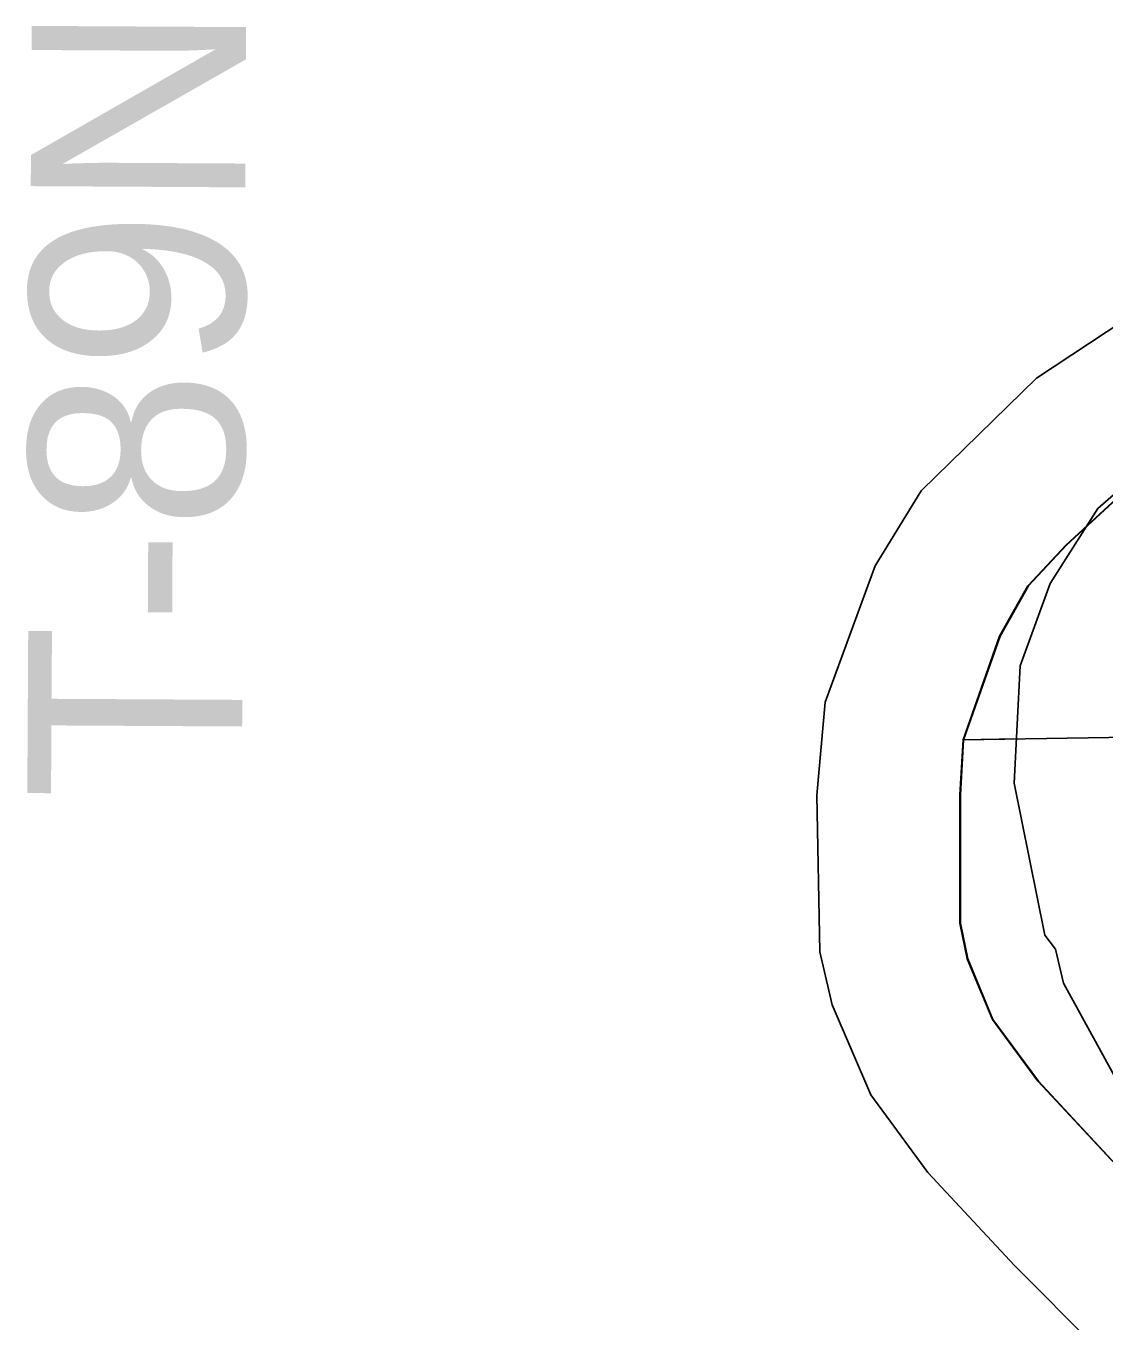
# Model space of a CAD drawing. Extents: x -157.2 to -99.3, y 12.2 to 46.2.
# Drawn here: x -153.444 to -152.689, y 37.967 to 38.872 of the extents above; entities that cross this region are included whole.
import ezdxf

# ---------------------------------------------------------------- set-up
doc = ezdxf.new("R2010")
doc.units = 0
for name, color, linetype in [('tdCoClipBndry', 7, 'Continuous'), ('tdCoCoBndry', 7, 'Continuous'), ('tdCoCorpBndry', 7, 'Continuous'), ('tdCoHydroRiver', 7, 'Continuous'), ('tdCoSectLine', 7, 'Continuous'), ('tdCoSectLinePart', 7, 'Continuous'), ('tdCoStBndry', 7, 'Continuous'), ('tdCoStBndryPart', 7, 'Continuous'), ('tdCoTwpBndryShd', 7, 'Continuous'), ('tdCoTwpRngTxt', 7, 'Continuous')]:
    doc.layers.add(name, color=color, linetype=linetype)

msp = doc.modelspace()

# ---------------------------------------------------------------- linework, layer by layer
at = {"layer": 'tdCoClipBndry'}
msp.add_lwpolyline([(-152.63871, 37.8918), (-152.75215, 38.00557), (-152.81267, 38.07061), (-152.85253, 38.12493), (-152.87974, 38.18777), (-152.88818, 38.22494), (-152.89026, 38.33456), (-152.88445, 38.39961), (-152.84963, 38.49485), (-152.81748, 38.54729), (-152.73682, 38.62612), (-152.67488, 38.66686)], dxfattribs=at)
at = {"layer": 'tdCoCoBndry'}
msp.add_lwpolyline([(-152.68132, 38.0761), (-152.73577, 38.13448), (-152.76755, 38.17755), (-152.78514, 38.22007), (-152.79026, 38.24502), (-152.7903, 38.3346), (-152.78804, 38.37316), (-152.76256, 38.44575), (-152.74273, 38.48091), (-152.7161, 38.50927), (-152.67189, 38.55012)], dxfattribs=at)
at = {"layer": 'tdCoCorpBndry'}
msp.add_lwpolyline([(-152.67151, 38.55012), (-152.71572, 38.50927), (-152.74235, 38.48091), (-152.76218, 38.44575), (-152.78767, 38.37316), (-152.78992, 38.3346), (-152.78988, 38.24502), (-152.78476, 38.22007), (-152.76717, 38.17755), (-152.7354, 38.13448), (-152.68094, 38.0761)], dxfattribs=at)
at = {"layer": 'tdCoHydroRiver'}
msp.add_lwpolyline([(-152.64805, 38.07588), (-152.71784, 38.20292), (-152.72333, 38.22677), (-152.73089, 38.2365), (-152.75245, 38.34294), (-152.74804, 38.42483), (-152.7271, 38.48248), (-152.69371, 38.53498), (-152.64489, 38.57748)], dxfattribs=at)
at = {"layer": 'tdCoSectLine'}
for points in [[(-152.45193, 38.63867), (-152.57665, 38.60176), (-152.62711, 38.57905), (-152.67189, 38.55012), (-152.7161, 38.50927), (-152.74273, 38.48091), (-152.76256, 38.44575), (-152.78804, 38.37316)], [(-152.78804, 38.37316), (-152.7903, 38.3346), (-152.79026, 38.24502), (-152.78514, 38.22007), (-152.76755, 38.17755), (-152.73577, 38.13448), (-152.68132, 38.0761), (-152.63594, 38.03359), (-152.57127, 37.96558), (-152.53995, 37.93955), (-152.49356, 37.90098), (-152.4669, 37.88512)], [(-152.78804, 38.37316), (-152.45295, 38.37841)]]:
    msp.add_lwpolyline(points, dxfattribs=at)
at = {"layer": 'tdCoSectLinePart'}
for points in [[(-152.70096, 38.52326), (-152.7161, 38.50927), (-152.74273, 38.48091), (-152.76256, 38.44575), (-152.78804, 38.37316)], [(-152.78804, 38.37316), (-152.7903, 38.3346), (-152.79026, 38.24502), (-152.78514, 38.22007), (-152.76755, 38.17755), (-152.73577, 38.13448), (-152.68132, 38.0761), (-152.63594, 38.03359), (-152.57127, 37.96558), (-152.53995, 37.93955), (-152.49356, 37.90098), (-152.4669, 37.88512)], [(-152.78804, 38.37316), (-152.75033, 38.37375)]]:
    msp.add_lwpolyline(points, dxfattribs=at)
at = {"layer": 'tdCoStBndry'}
msp.add_lwpolyline([(-152.67189, 38.55012), (-152.7161, 38.50927), (-152.74273, 38.48091), (-152.76256, 38.44575), (-152.78804, 38.37316), (-152.7903, 38.3346), (-152.79026, 38.24502), (-152.78514, 38.22007), (-152.76755, 38.17755), (-152.73577, 38.13448), (-152.68132, 38.0761)], dxfattribs=at)
at = {"layer": 'tdCoStBndryPart'}
msp.add_lwpolyline([(-152.70096, 38.52326), (-152.7161, 38.50927), (-152.74273, 38.48091), (-152.76256, 38.44575), (-152.78804, 38.37316), (-152.7903, 38.3346), (-152.79026, 38.24502), (-152.78514, 38.22007), (-152.76755, 38.17755), (-152.73577, 38.13448), (-152.68132, 38.0761), (-152.63594, 38.03359), (-152.57127, 37.96558)], dxfattribs=at)
at = {"layer": 'tdCoTwpBndryShd'}
msp.add_lwpolyline([(-152.68132, 38.0761), (-152.73577, 38.13448), (-152.76755, 38.17755), (-152.78514, 38.22007), (-152.79026, 38.24502), (-152.7903, 38.3346), (-152.78804, 38.37316), (-152.76256, 38.44575), (-152.74273, 38.48091), (-152.7161, 38.50927), (-152.67189, 38.55012)], dxfattribs=at)

# ---------------------------------------------------------------- texts
at = {"layer": 'tdCoTwpRngTxt'}
msp.add_text('T-89N', height=0.15, rotation=89.6717, dxfattribs=at).set_placement((-153.29256, 38.33057))

doc.saveas('drawing.dxf')
